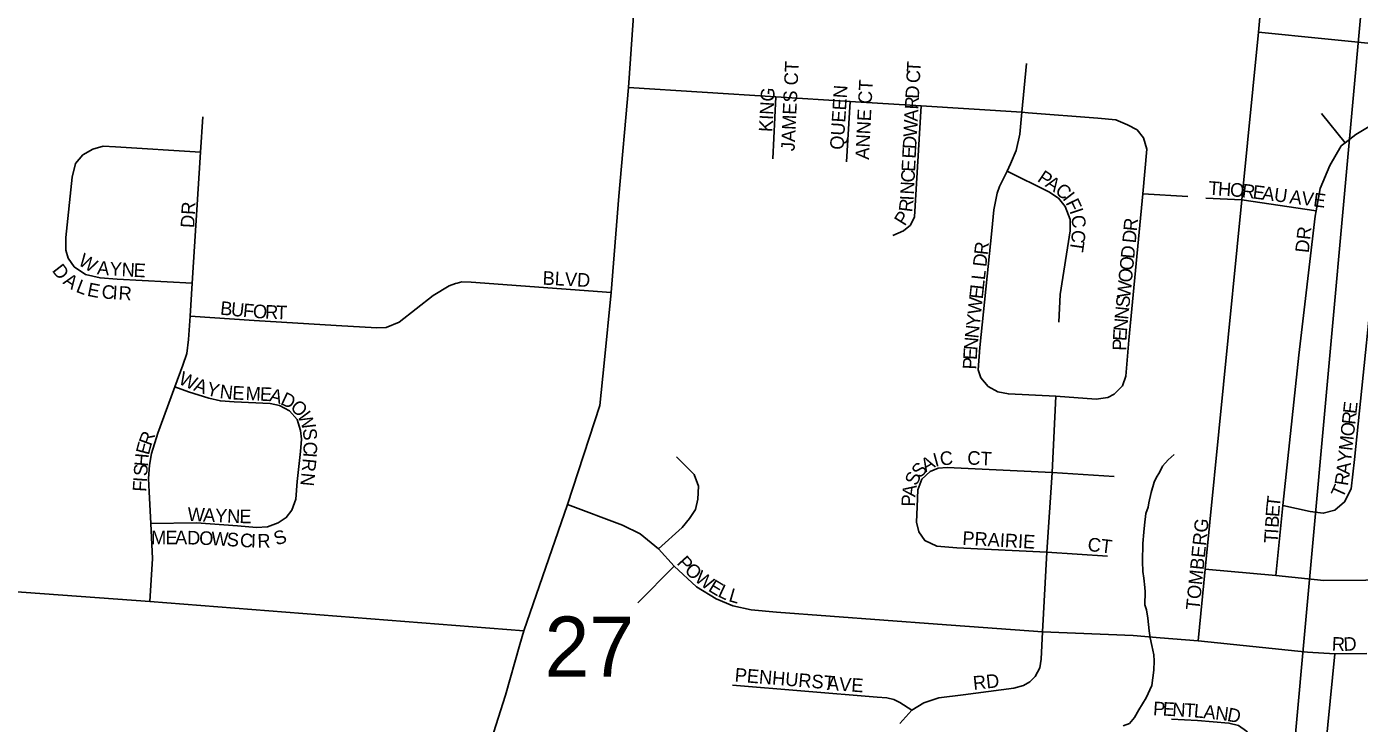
# Model space of a CAD drawing. Extents: x 0 to 680, y 0 to 440.
# Drawn here: x 60.49 to 74.98, y 221.21 to 228.79 of the extents above; entities that cross this region are included whole.
import ezdxf

# ---------------------------------------------------------------- set-up
doc = ezdxf.new("R2010")
doc.units = 0
for name, color, linetype in [('GM_X_City_Street', 7, 'Continuous'), ('GM_X_City_Street_Text', 7, 'Continuous'), ('GM_X_Minor_River', 7, 'Continuous'), ('GM_X_Section', 7, 'Continuous'), ('GM_X_Section_Text', 7, 'Continuous'), ('GM_X_State_Route', 7, 'Continuous')]:
    doc.layers.add(name, color=color, linetype=linetype)

msp = doc.modelspace()

# ---------------------------------------------------------------- linework, layer by layer
at = {"layer": 'GM_X_City_Street'}
for points in [[(73.233, 222.109), (73.31, 222.887), (73.707, 226.905), (73.888, 228.73), (73.966, 229.574), (73.992, 229.848), (73.989, 229.996), (73.969, 230.142), (73.928, 230.27), (73.821, 230.493), (73.526, 230.925), (73.215, 231.358), (72.781, 232.031), (72.337, 232.692), (72.104, 233.045), (72.051, 233.152), (72.016, 233.256), (71.991, 233.356), (71.976, 233.422), (71.974, 233.498), (71.986, 233.746), (72.005, 234.146)], [(73.888, 228.73), (76.773, 228.44), (76.839, 228.464)], [(71.683, 224.772), (71.169, 224.795), (71.054, 224.816), (70.949, 224.876), (70.87, 224.97), (70.841, 225.058), (70.856, 225.3), (70.987, 226.568), (71.01, 226.799), (71.046, 226.978), (71.07, 227.052), (71.154, 227.217), (71.193, 227.296), (71.252, 227.444), (71.294, 227.62), (71.313, 227.859), (71.365, 228.39)], [(71.383, 227.853), (71.313, 227.859), (70.219, 227.928), (69.447, 227.976), (68.641, 228.027), (67.038, 228.128)], [(68.608, 227.352), (68.641, 228.027)], [(69.406, 227.319), (69.447, 227.976)], [(69.911, 226.517), (70.029, 226.569), (70.102, 226.631), (70.149, 226.722), (70.219, 227.928)], [(71.683, 224.772), (72.124, 224.739), (72.249, 224.756), (72.319, 224.792), (72.408, 224.881), (72.444, 224.987), (72.479, 225.378), (72.629, 226.973), (72.675, 227.456), (72.639, 227.58), (72.568, 227.669), (72.462, 227.722), (72.337, 227.776), (72.142, 227.793), (71.383, 227.853)], [(74.832, 227.526), (74.575, 227.847)], [(61.83, 222.535), (61.86, 223.004), (61.844, 223.384), (61.824, 223.729), (61.819, 223.875), (61.828, 224.02), (61.851, 224.148), (61.92, 224.369), (62.104, 224.871), (62.19, 225.106), (62.233, 225.235), (62.253, 225.387), (62.27, 225.64), (62.291, 226), (62.383, 227.425), (62.407, 227.81)], [(74.077, 222.819), (74.151, 223.582), (74.327, 225.218), (74.504, 226.728), (74.514, 226.785), (74.557, 227.03), (74.664, 227.279), (74.788, 227.492), (74.832, 227.526), (74.948, 227.616), (75.09, 227.705), (75.339, 227.794), (75.463, 227.812), (75.659, 227.794), (76.691, 227.695)], [(62.291, 226), (61.475, 226.043), (61.291, 226.056), (61.131, 226.094), (61.01, 226.179), (60.944, 226.27), (60.919, 226.36), (60.92, 226.498), (60.987, 227.153), (61.024, 227.3), (61.104, 227.394), (61.212, 227.459), (61.325, 227.49), (61.46, 227.483), (62.383, 227.425)], [(71.154, 227.217), (71.609, 226.994), (71.715, 226.923), (71.787, 226.834), (71.84, 226.692), (71.84, 226.568), (71.733, 225.875), (71.716, 225.574)], [(72.629, 226.973), (73.119, 226.941)], [(74.151, 223.582), (74.451, 223.514), (74.593, 223.496), (74.717, 223.531), (74.824, 223.62), (74.895, 223.762), (74.931, 224.082), (75.197, 226.657), (75.215, 226.799), (75.268, 226.888), (75.375, 226.977), (75.499, 227.012), (75.623, 226.995), (75.836, 226.924), (76.307, 226.717)], [(73.314, 226.923), (73.707, 226.905), (74.514, 226.785)], [(62.27, 225.64), (62.968, 225.593), (63.857, 225.538), (64.301, 225.513), (64.401, 225.519), (64.543, 225.576), (64.913, 225.865), (65.086, 225.969), (65.157, 225.997), (65.174, 226.001)], [(65.174, 226.001), (65.226, 226.014), (65.327, 226.011), (66.848, 225.899)], [(47.316, 225.275), (47.379, 225.251), (47.521, 225.194), (47.748, 225.137), (50.468, 224.741), (51.267, 224.511), (51.572, 224.401), (52.961, 223.693), (53.159, 223.608), (53.635, 223.654), (58.117, 223.326), (58.372, 223.269), (58.571, 223.042), (58.754, 222.851), (58.91, 222.787), (59.137, 222.731), (61.83, 222.535), (65.898, 222.218)], [(62.104, 224.871), (62.254, 224.817), (62.472, 224.748), (62.599, 224.719), (62.749, 224.708), (63.141, 224.689), (63.243, 224.667), (63.352, 224.609), (63.435, 224.516), (63.472, 224.396), (63.482, 224.301), (63.472, 224.17), (63.435, 223.842)], [(69.989, 221.21), (70.117, 221.353), (70.249, 221.434), (70.412, 221.487), (70.675, 221.522), (71.227, 221.594), (71.331, 221.622), (71.4, 221.662), (71.461, 221.722), (71.509, 221.816), (71.526, 221.911), (71.54, 222.205), (71.586, 223.073), (71.643, 223.939), (71.683, 224.772)], [(67.364, 223.108), (67.62, 223.343), (67.702, 223.438), (67.767, 223.538), (67.791, 223.65), (67.799, 223.792), (67.752, 223.919), (67.56, 224.11)], [(70.175, 223.567), (70.185, 223.752), (70.227, 223.866), (70.317, 223.949), (70.404, 223.988), (70.504, 223.993), (71.643, 223.939), (72.319, 223.896)], [(61.844, 223.384), (62.339, 223.391), (62.784, 223.36), (62.992, 223.341), (63.112, 223.349), (63.226, 223.391), (63.315, 223.45), (63.376, 223.531), (63.418, 223.65), (63.435, 223.842)], [(66.374, 223.59), (66.971, 223.368), (67.164, 223.271), (67.364, 223.108), (67.532, 222.92), (67.776, 222.695), (67.99, 222.564), (68.171, 222.491), (68.372, 222.445), (68.645, 222.419), (70.396, 222.29), (71.54, 222.205), (72.525, 222.166), (72.819, 222.143), (73.233, 222.109), (74.422, 221.985), (74.719, 221.969), (75.065, 221.972)], [(70.175, 223.567), (70.17, 223.401), (70.195, 223.294), (70.259, 223.199), (70.389, 223.137), (70.606, 223.119), (71.586, 223.073), (72.247, 223.03)], [(73.31, 222.887), (74.077, 222.819), (74.597, 222.766), (75.055, 222.768), (75.556, 222.84), (75.987, 222.928), (77.504, 223.271), (77.771, 223.319), (77.986, 223.352), (78.24, 223.38), (78.631, 223.388), (78.997, 223.375), (80.961, 223.187), (81.151, 223.206), (81.34, 223.248)], [(67.139, 222.523), (67.532, 222.92)], [(71.89, 215.659), (72.231, 216.335), (72.427, 216.755), (72.603, 217.072), (72.842, 217.444), (73.086, 217.769), (73.188, 217.889), (73.463, 218.194), (74.054, 218.731), (74.254, 218.908), (74.341, 219.036), (74.406, 219.185), (74.435, 219.266), (74.458, 219.38), (74.477, 219.603), (74.567, 220.424), (74.719, 221.969)], [(68.168, 221.628), (69.743, 221.497), (69.845, 221.487), (69.921, 221.471), (69.986, 221.439), (70.117, 221.353)], [(73.854, 220.43), (73.846, 220.92), (73.817, 221.033), (73.756, 221.127), (73.67, 221.188), (73.567, 221.213), (73.226, 221.242), (72.942, 221.258)]]:
    msp.add_lwpolyline(points, dxfattribs=at)
at = {"layer": 'GM_X_Minor_River'}
msp.add_lwpolyline([(72.418, 221.183), (72.484, 221.211), (72.539, 221.275), (72.588, 221.358), (72.668, 221.487), (72.73, 221.623), (72.751, 221.789), (72.753, 221.89), (72.749, 221.956), (72.727, 222.057), (72.711, 222.141), (72.701, 222.218), (72.686, 222.356), (72.67, 222.445), (72.653, 222.499), (72.656, 222.642), (72.651, 222.689), (72.641, 222.791), (72.631, 222.862), (72.627, 222.97), (72.631, 223.166), (72.64, 223.291), (72.647, 223.368), (72.662, 223.493), (72.687, 223.563), (72.694, 223.611), (72.72, 223.723), (72.752, 223.836), (72.777, 223.883), (72.814, 223.948), (72.845, 224.007), (72.905, 224.077), (72.972, 224.135)], dxfattribs=at)
at = {"layer": 'GM_X_Section'}
for points in [[(75.056, 229.533), (73.628, 213.785), (58.345, 215.032), (59.484, 230.548)], [(90.794, 227.996), (89.303, 212.485), (73.628, 213.785), (75.056, 229.533)]]:
    msp.add_lwpolyline(points, close=True, dxfattribs=at)
at = {"layer": 'GM_X_State_Route'}
for points in [[(65.856, 222.069), (65.898, 222.218), (66.374, 223.59), (66.726, 224.668), (66.772, 225.131), (66.848, 225.899), (66.931, 226.947), (67.038, 228.128), (67.167, 230.007)], [(63.38, 214.523), (63.431, 214.702), (63.654, 215.354), (63.842, 215.975), (64.116, 216.825), (64.412, 217.641), (65.102, 219.707), (65.266, 220.24), (65.544, 221.028), (65.698, 221.518), (65.856, 222.069)]]:
    msp.add_lwpolyline(points, dxfattribs=at)

# ---------------------------------------------------------------- texts
at = {"layer": 'GM_X_City_Street_Text'}
for s, height, rotation, p in [('JAMES CT', 0.1482, 87.3144, (68.843, 227.433)), ('T', 0.148, 86.9384, (70.21, 228.29)), ('C', 0.148, 86.963, (70.204, 228.173)), ('KING', 0.1482, 86.7313, (68.601, 227.641)), ('QUEEN', 0.1482, 86.3452, (69.375, 227.447)), ('ANNE CT', 0.1482, 87.1356, (69.651, 227.341)), ('D', 0.148, 86.9608, (70.195, 228.003)), ('R', 0.148, 86.963, (70.189, 227.886)), ('A', 0.148, 86.9608, (70.182, 227.756)), ('W', 0.148, 86.9771, (70.173, 227.587)), ('D', 0.148, 86.9756, (70.166, 227.456)), ('E', 0.148, 86.9657, (70.16, 227.352)), ('E', 0.148, 86.9657, (70.153, 227.209)), ('C', 0.148, 86.963, (70.147, 227.091)), ('P', 0.148, 326.219, (71.474, 227.115)), ('A', 0.148, 326.213, (71.56, 227.057)), ('T', 0.148, 355.8716, (73.34, 226.963)), ('H', 0.148, 355.8661, (73.444, 226.955)), ('N', 0.148, 86.9608, (70.14, 226.961)), ('C', 0.148, 321.2454, (71.666, 226.987)), ('I', 0.148, 307.5952, (71.751, 226.92)), ('O', 0.148, 355.427, (73.574, 226.946)), ('R', 0.148, 353.3299, (73.702, 226.935)), ('E', 0.148, 352.7123, (73.819, 226.922)), ('A', 0.148, 352.6798, (73.922, 226.909)), ('U', 0.148, 352.6581, (74.051, 226.892)), ('A', 0.148, 352.6658, (74.22, 226.87)), ('V', 0.148, 352.6798, (74.349, 226.854)), ('E', 0.148, 352.6581, (74.478, 226.837)), ('DR', 0.1482, 86.989, (62.314, 226.597)), ('R', 0.148, 82.8657, (70.121, 226.767)), ('I', 0.148, 87.2504, (70.136, 226.896)), ('F', 0.148, 296.0764, (71.787, 226.875)), ('I', 0.148, 288.6837, (71.831, 226.786)), ('P', 0.148, 57.9541, (70.042, 226.613)), ('C', 0.148, 277.5979, (71.85, 226.731)), ('R', 0.148, 84.3329, (72.565, 226.56)), ('C', 0.148, 263.5498, (71.864, 226.585)), ('D', 0.148, 84.3525, (72.553, 226.43)), ('DR', 0.1482, 83.9946, (74.434, 226.324)), ('R', 0.148, 83.6491, (70.942, 226.301)), ('T', 0.148, 261.8313, (71.851, 226.47)), ('D', 0.148, 84.3307, (72.536, 226.261)), ('W', 0.148, 329.4083, (61.042, 226.205)), ('A', 0.148, 354.4964, (61.254, 226.097)), ('Y', 0.148, 356.7165, (61.391, 226.084)), ('D', 0.148, 83.662, (70.928, 226.172)), ('O', 0.148, 84.3525, (72.523, 226.132)), ('D', 0.148, 307.8712, (60.762, 226.136)), ('A', 0.148, 325.6193, (60.878, 225.999)), ('N', 0.148, 357.0091, (61.522, 226.076)), ('E', 0.148, 356.993, (61.652, 226.069)), ('BLVD', 0.1482, 356.9887, (66.1, 225.984)), ('L', 0.148, 83.6477, (70.912, 226.029)), ('O', 0.148, 84.3496, (72.51, 226.002)), ('L', 0.148, 338.9215, (61.019, 225.908)), ('E', 0.148, 348.7578, (61.143, 225.863)), ('C', 0.148, 355.3412, (61.303, 225.835)), ('I', 0.148, 356.3046, (61.423, 225.826)), ('R', 0.148, 356.558, (61.488, 225.821)), ('E', 0.148, 83.6477, (70.889, 225.822)), ('L', 0.148, 83.6784, (70.9, 225.925)), ('W', 0.148, 84.3413, (72.494, 225.833)), ('B', 0.148, 354.1372, (62.592, 225.658)), ('W', 0.148, 83.6487, (70.87, 225.653)), ('S', 0.148, 84.3499, (72.483, 225.729)), ('U', 0.148, 354.158, (62.709, 225.646)), ('F', 0.148, 354.4776, (62.84, 225.633)), ('O', 0.148, 356.8515, (62.95, 225.622)), ('R', 0.148, 357.8673, (63.083, 225.615)), ('T', 0.148, 357.8945, (63.201, 225.61)), ('Y', 0.148, 83.6695, (70.856, 225.523)), ('N', 0.148, 84.3525, (72.47, 225.599)), ('N', 0.148, 83.6936, (70.841, 225.394)), ('N', 0.148, 84.4177, (72.458, 225.47)), ('N', 0.148, 84.8788, (70.83, 225.265)), ('P', 0.148, 88.9618, (72.449, 225.264)), ('E', 0.148, 86.1441, (72.451, 225.367)), ('E', 0.148, 86.8293, (70.824, 225.162)), ('P', 0.148, 86.9111, (70.819, 225.058)), ('W', 0.148, 335.3, (62.133, 224.911)), ('A', 0.148, 340.2469, (62.3, 224.835)), ('Y', 0.148, 345.5247, (62.437, 224.786)), ('N', 0.148, 353.7177, (62.586, 224.75)), ('E', 0.148, 357.126, (62.726, 224.735)), ('M', 0.148, 357.6133, (62.871, 224.728)), ('E', 0.148, 357.6181, (63.027, 224.721)), ('A', 0.148, 345.2375, (63.123, 224.718)), ('D', 0.148, 335.0478, (63.243, 224.687)), ('O', 0.148, 315.8191, (63.35, 224.64)), ('E', 0.148, 83.5663, (74.953, 224.573)), ('W', 0.148, 291.6797, (63.435, 224.563)), ('R', 0.148, 83.574, (74.94, 224.456)), ('R', 0.148, 69.7907, (61.846, 224.221)), ('S', 0.148, 274.7047, (63.495, 224.416)), ('O', 0.148, 83.5933, (74.925, 224.327)), ('E', 0.148, 75.0492, (61.82, 224.123)), ('C', 0.148, 268.8829, (63.504, 224.277)), ('M', 0.148, 83.588, (74.908, 224.171)), ('H', 0.148, 84.9659, (61.81, 224)), ('R', 0.148, 264.5528, (63.497, 224.098)), ('I', 0.148, 265.7555, (63.502, 224.162)), ('A', 0.148, 29.5768, (70.269, 223.939)), ('I', 0.148, 15.213, (70.373, 224)), ('C', 0.148, 5.5463, (70.43, 224.015)), ('CT', 0.1482, 356.8215, (70.718, 224.028)), ('Y', 0.148, 83.5933, (74.893, 224.042)), ('S', 0.148, 86.2658, (61.803, 223.897)), ('N', 0.148, 264.429, (63.482, 223.942)), ('S', 0.148, 66.0874, (70.17, 223.787)), ('S', 0.148, 45.7536, (70.205, 223.871)), ('R', 0.148, 81.2537, (74.86, 223.789)), ('A', 0.148, 83.5709, (74.879, 223.912)), ('F', 0.148, 86.255, (61.792, 223.727)), ('I', 0.148, 86.2383, (61.799, 223.831)), ('A', 0.148, 82.2624, (70.156, 223.668)), ('T', 0.148, 65.6713, (74.805, 223.652)), ('P', 0.148, 88.3876, (70.153, 223.568)), ('T', 0.148, 83.5934, (74.12, 223.555)), ('W', 0.148, 357.2921, (62.239, 223.415)), ('A', 0.148, 357.2882, (62.408, 223.406)), ('Y', 0.148, 357.2882, (62.538, 223.4)), ('N', 0.148, 357.8535, (62.67, 223.394)), ('E', 0.148, 359.6194, (62.805, 223.389)), ('E', 0.148, 86.255, (74.113, 223.453)), ('TOMBERG', 0.1482, 84.1227, (73.245, 222.437)), ('B', 0.148, 86.2646, (74.106, 223.336)), ('M', 0.148, 359.9818, (61.846, 223.159)), ('E', 0.148, 359.9727, (62.002, 223.159)), ('A', 0.148, 359.5409, (62.106, 223.159)), ('D', 0.148, 358.5575, (62.236, 223.158)), ('O', 0.148, 357.5513, (62.366, 223.155)), ('W', 0.148, 356.6691, (62.496, 223.15)), ('S', 0.148, 356.5822, (62.665, 223.14)), ('C', 0.148, 356.8676, (62.809, 223.131)), ('I', 0.148, 358.0303, (62.929, 223.125)), ('R', 0.148, 0.6946, (63.002, 223.122)), ('S', 0.148, 19.7665, (63.21, 223.143)), ('PRAIRIE', 0.1482, 356.8179, (70.665, 223.154)), ('CT', 0.1482, 353.2931, (72.024, 223.088)), ('T', 0.148, 86.255, (74.095, 223.166)), ('I', 0.148, 86.2383, (74.101, 223.271)), ('P', 0.148, 312.2553, (67.555, 222.951)), ('O', 0.148, 318.2691, (67.637, 222.862)), ('W', 0.148, 323.7888, (67.746, 222.765)), ('E', 0.148, 328.9707, (67.895, 222.657)), ('L', 0.148, 334.8058, (67.999, 222.595)), ('L', 0.148, 343.975, (68.118, 222.542)), ('R', 0.148, 357.3765, (74.683, 222.004)), ('D', 0.148, 2.9898, (74.816, 221.998)), ('PENHURST', 0.1482, 355.2359, (68.188, 221.667)), ('RD', 0.1482, 6.0168, (70.791, 221.575)), ('AVE', 0.1482, 356.0569, (69.192, 221.575)), ('P', 0.148, 356.8838, (72.739, 221.301)), ('E', 0.148, 356.8854, (72.844, 221.296)), ('N', 0.148, 356.8735, (72.948, 221.29)), ('T', 0.148, 356.7747, (73.078, 221.283)), ('L', 0.148, 355.1025, (73.181, 221.277)), ('A', 0.148, 353.5826, (73.284, 221.268)), ('N', 0.148, 353.3412, (73.413, 221.254)), ('D', 0.148, 348.8487, (73.54, 221.239))]:
    msp.add_text(s, height=height, rotation=rotation, dxfattribs=at).set_placement(p)
at = {"layer": 'GM_X_Section_Text'}
msp.add_text('27', height=0.6552, rotation=0, dxfattribs=at).set_placement((66.124, 221.718))

doc.saveas('drawing.dxf')
